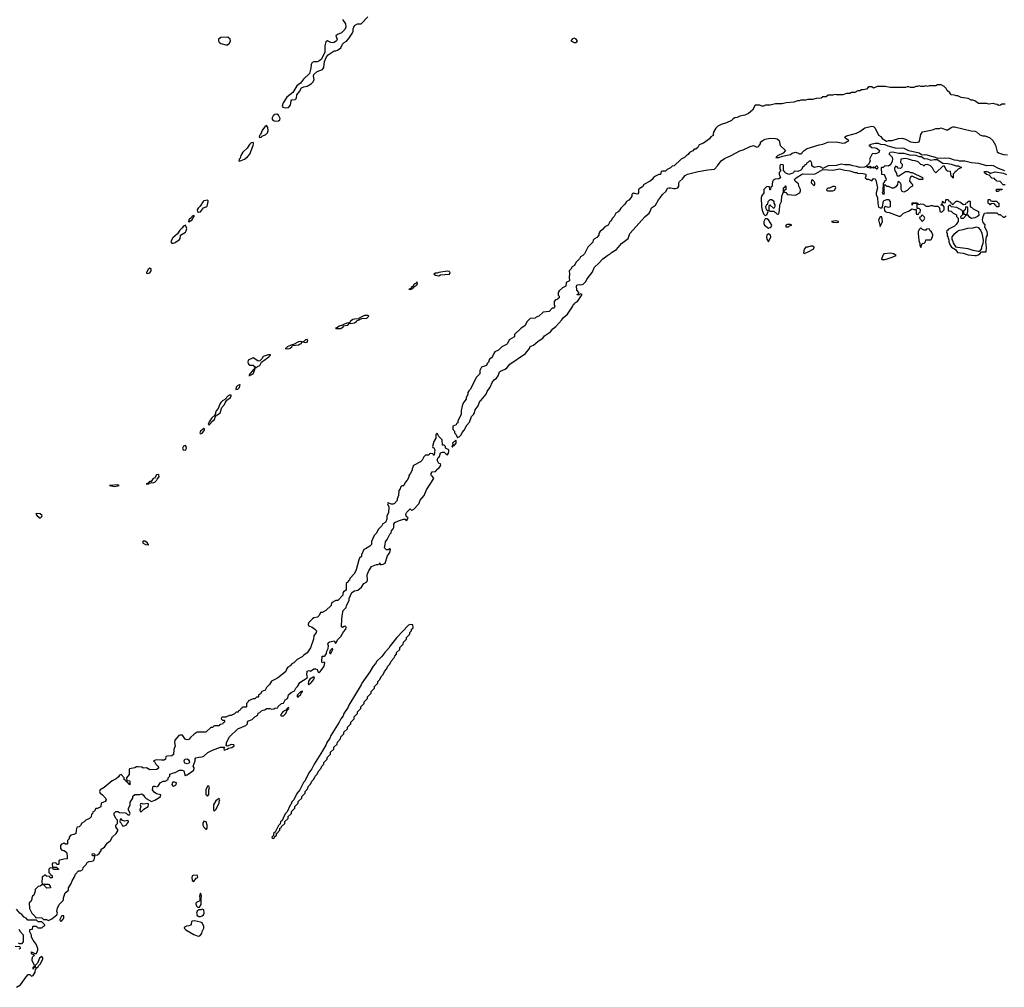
# Model space of a CAD drawing. Header units: inches. Extents: x 2701323 to 2964515, y 494916 to 722124.
# Tile 512 of 656: x 2843290 to 2854939, y 664812 to 676259. Entities that reach past the tile are written whole.
import ezdxf

# ---------------------------------------------------------------- set-up
doc = ezdxf.new("R2010")
doc.units = ezdxf.units.IN
doc.header["$MEASUREMENT"] = 0
for name, color, linetype in [('C8646', 7, 'Continuous'), ('C8647', 7, 'Continuous'), ('C8657', 7, 'Continuous')]:
    doc.layers.add(name, color=color, linetype=linetype)

msp = doc.modelspace()

# ---------------------------------------------------------------- linework, layer by layer
at = {"layer": 'C8646', "color": 2, "elevation": 2}
for points in [[(2847380, 670000), (2847362, 669990), (2847334, 669930), (2847334, 669910), (2847311, 669889), (2847302, 669870), (2847271, 669750), (2847251, 669709), (2847194, 669650), (2847192, 669628), (2847178, 669622), (2847174, 669610), (2847154, 669590), (2847152, 669510), (2847122, 669490), (2847114, 669470), (2847114, 669450), (2847054, 669390), (2847030, 669388), (2846978, 669362), (2846973, 669327), (2846912, 669268), (2846870, 669248), (2846850, 669246), (2846834, 669210), (2846814, 669190), (2846770, 669182), (2846752, 669170), (2846710, 669128), (2846701, 669110), (2846708, 669088), (2846751, 669071), (2846782, 669050), (2846802, 669030), (2846796, 669010), (2846771, 668970), (2846765, 668930), (2846731, 668830), (2846690, 668769), (2846650, 668742), (2846630, 668722), (2846571, 668689), (2846532, 668650), (2846510, 668638), (2846490, 668615), (2846461, 668599), (2846445, 668575), (2846438, 668550), (2846357, 668483), (2846330, 668464), (2846267, 668433), (2846245, 668395), (2846210, 668358), (2846192, 668328), (2846154, 668310), (2846138, 668282), (2846114, 668270), (2846114, 668250), (2846110, 668246), (2846090, 668246), (2846070, 668226), (2846050, 668226), (2845998, 668202), (2845994, 668190), (2845974, 668170), (2845974, 668130), (2845970, 668126), (2845930, 668126), (2845918, 668122), (2845913, 668107), (2845898, 668102), (2845893, 668087), (2845878, 668082), (2845873, 668067), (2845850, 668066), (2845832, 668048), (2845790, 668028), (2845773, 668027), (2845744, 668016), (2845730, 668006), (2845690, 668006), (2845678, 668002), (2845674, 667990), (2845690, 667974), (2845710, 667974), (2845714, 667970), (2845714, 667950), (2845698, 667942), (2845690, 667926), (2845658, 667922), (2845654, 667910), (2845647, 667907), (2845590, 667906), (2845570, 667886), (2845550, 667886), (2845491, 667829), (2845391, 667829), (2845377, 667823), (2845352, 667808), (2845310, 667768), (2845290, 667742), (2845270, 667738), (2845249, 667749), (2845214, 667794), (2845190, 667796), (2845172, 667790), (2845124, 667736), (2845122, 667710), (2845131, 667669), (2845113, 667627), (2845110, 667566), (2845090, 667549), (2845033, 667547), (2845018, 667542), (2845014, 667510), (2845000, 667500), (2844962, 667498), (2844910, 667502), (2844884, 667496), (2844874, 667490), (2844890, 667474), (2844902, 667450), (2844922, 667430), (2844934, 667410), (2844914, 667390), (2844830, 667386), (2844790, 667408), (2844750, 667406), (2844735, 667415), (2844690, 667419), (2844670, 667419), (2844651, 667409), (2844590, 667395), (2844585, 667390), (2844585, 667330), (2844552, 667290), (2844558, 667258), (2844590, 667254), (2844594, 667250), (2844593, 667207), (2844586, 667210), (2844582, 667222), (2844566, 667230), (2844562, 667242), (2844546, 667250), (2844542, 667262), (2844526, 667270), (2844526, 667290), (2844490, 667329), (2844470, 667322), (2844458, 667302), (2844430, 667277), (2844384, 667256), (2844290, 667174), (2844241, 667150), (2844235, 667130), (2844241, 667110), (2844271, 667091), (2844303, 667050), (2844311, 667030), (2844302, 667010), (2844254, 666990), (2844250, 666946), (2844212, 666928), (2844190, 666926), (2844172, 666890), (2844154, 666886), (2844150, 666866), (2844138, 666862), (2844134, 666830), (2844114, 666810), (2844074, 666790), (2844054, 666770), (2844025, 666755), (2844010, 666726), (2843994, 666710), (2843970, 666706), (2843962, 666690), (2843954, 666630), (2843930, 666618), (2843894, 666610), (2843874, 666590), (2843874, 666570), (2843854, 666550), (2843854, 666510), (2843850, 666506), (2843830, 666506), (2843810, 666518), (2843780, 666500), (2843772, 666490), (2843773, 666453), (2843790, 666434), (2843812, 666432), (2843842, 666410), (2843852, 666368), (2843852, 666330), (2843810, 666329), (2843764, 666316), (2843754, 666310), (2843754, 666270), (2843750, 666266), (2843730, 666266), (2843722, 666282), (2843710, 666286), (2843678, 666282), (2843674, 666270), (2843678, 666238), (2843690, 666234), (2843730, 666234), (2843738, 666218), (2843750, 666214), (2843750, 666206), (2843693, 666207), (2843686, 666210), (2843682, 666222), (2843650, 666226), (2843634, 666210), (2843634, 666170), (2843654, 666150), (2843658, 666138), (2843673, 666133), (2843673, 666107), (2843650, 666106), (2843642, 666122), (2843608, 666128), (2843590, 666138), (2843582, 666138), (2843570, 666126), (2843558, 666122), (2843554, 666110), (2843553, 666053), (2843558, 666038), (2843573, 666033), (2843630, 666032), (2843652, 666010), (2843654, 665990), (2843610, 665986), (2843586, 666010), (2843582, 666022), (2843570, 666026), (2843550, 666026), (2843532, 666008), (2843510, 666006), (2843474, 665970), (2843472, 665950), (2843456, 665904), (2843442, 665890), (2843434, 665870), (2843434, 665850), (2843417, 665823), (2843402, 665810), (2843404, 665744), (2843432, 665690), (2843474, 665650), (2843478, 665638), (2843550, 665632), (2843570, 665614), (2843607, 665613), (2843630, 665602), (2843670, 665622), (2843728, 665670), (2843735, 665690), (2843728, 665710), (2843738, 665750), (2843758, 665790), (2843803, 665837), (2843809, 665850), (2843809, 665870), (2843828, 665930), (2843863, 665957), (2843869, 665970), (2843869, 665990), (2843900, 666040), (2843909, 666071), (2843935, 666110), (2843949, 666151), (2843986, 666190), (2844010, 666191), (2844036, 666204), (2844042, 666230), (2844075, 666265), (2844089, 666290), (2844110, 666302), (2844144, 666304), (2844158, 666310), (2844170, 666322), (2844178, 666358), (2844170, 666366), (2844150, 666366), (2844149, 666391), (2844170, 666394), (2844178, 666378), (2844190, 666374), (2844210, 666381), (2844230, 666396), (2844253, 666430), (2844255, 666445), (2844293, 666470), (2844323, 666517), (2844364, 666550), (2844389, 666591), (2844432, 666630), (2844455, 666670), (2844438, 666690), (2844428, 666710), (2844428, 666730), (2844446, 666750), (2844446, 666790), (2844430, 666806), (2844408, 666850), (2844408, 666872), (2844426, 666890), (2844450, 666891), (2844470, 666882), (2844537, 666877), (2844551, 666871), (2844570, 666852), (2844590, 666854), (2844598, 666870), (2844578, 666910), (2844578, 666930), (2844595, 666965), (2844596, 667004), (2844628, 667050), (2844630, 667074), (2844650, 667094), (2844710, 667094), (2844730, 667102), (2844751, 667091), (2844765, 667065), (2844785, 667045), (2844850, 667012), (2844890, 667027), (2844929, 667050), (2844954, 667070), (2844958, 667090), (2844910, 667099), (2844881, 667121), (2844862, 667150), (2844863, 667177), (2844869, 667191), (2844890, 667191), (2844910, 667185), (2844929, 667191), (2844950, 667232), (2844989, 667251), (2845010, 667252), (2845046, 667270), (2845048, 667292), (2845066, 667310), (2845067, 667333), (2845109, 667351), (2845130, 667352), (2845180, 667380), (2845210, 667382), (2845231, 667371), (2845242, 667322), (2845250, 667314), (2845258, 667322), (2845270, 667325), (2845350, 667382), (2845355, 667410), (2845342, 667430), (2845364, 667490), (2845366, 667514), (2845375, 667525), (2845410, 667536), (2845450, 667539), (2845470, 667547), (2845515, 667590), (2845570, 667619), (2845666, 667654), (2845713, 667653), (2845704, 667636), (2845710, 667614), (2845718, 667622), (2845746, 667630), (2845760, 667640), (2845798, 667650), (2845828, 667670), (2845822, 667682), (2845790, 667684), (2845750, 667666), (2845727, 667667), (2845738, 667682), (2845738, 667710), (2845770, 667774), (2845869, 667871), (2845966, 667910), (2845986, 667930), (2845986, 667950), (2845996, 667964), (2846039, 667981), (2846070, 668012), (2846106, 668030), (2846110, 668054), (2846130, 668062), (2846150, 668082), (2846170, 668092), (2846190, 668094), (2846210, 668112), (2846250, 668112), (2846270, 668102), (2846295, 668105), (2846310, 668114), (2846342, 668118), (2846347, 668133), (2846386, 668170), (2846410, 668174), (2846429, 668211), (2846458, 668230), (2846467, 668253), (2846469, 668271), (2846500, 668300), (2846542, 668318), (2846558, 668350), (2846578, 668370), (2846603, 668417), (2846690, 668474), (2846695, 668485), (2846688, 668510), (2846690, 668552), (2846710, 668558), (2846730, 668552), (2846770, 668578), (2846790, 668581), (2846810, 668572), (2846821, 668541), (2846830, 668538), (2846850, 668551), (2846865, 668570), (2846890, 668612), (2846898, 668650), (2846896, 668656), (2846890, 668658), (2846869, 668649), (2846863, 668663), (2846869, 668730), (2846890, 668731), (2846902, 668738), (2846919, 668761), (2846924, 668790), (2846940, 668820), (2846942, 668850), (2846935, 668870), (2846942, 668890), (2846960, 668900), (2847012, 668912), (2847025, 668885), (2847030, 668882), (2847054, 668926), (2847090, 668961), (2847121, 669019), (2847149, 669050), (2847153, 669070), (2847150, 669086), (2847130, 669082), (2847110, 669068), (2847098, 669078), (2847099, 669170), (2847108, 669230), (2847118, 669270), (2847153, 669307), (2847155, 669330), (2847188, 669390), (2847188, 669410), (2847218, 669482), (2847250, 669502), (2847290, 669511), (2847335, 669545), (2847362, 669590), (2847398, 669610), (2847404, 669630), (2847402, 669690), (2847415, 669730), (2847450, 669792), (2847512, 669812), (2847528, 669812), (2847542, 669818), (2847550, 669832), (2847554, 669814), (2847570, 669812), (2847590, 669816), (2847613, 669830), (2847643, 669917), (2847670, 669954), (2847678, 669990), (2847676, 669996), (2847670, 669998), (2847650, 669986), (2847630, 669986), (2847616, 670000)], [(2843250, 664812), (2843300, 664840), (2843365, 664935), (2843390, 664962), (2843410, 664962), (2843430, 664942), (2843450, 664952), (2843473, 664990), (2843478, 665022), (2843495, 665045), (2843510, 665054), (2843512, 665068), (2843530, 665086), (2843557, 665130), (2843564, 665150), (2843562, 665162), (2843550, 665178), (2843523, 665157), (2843501, 665099), (2843474, 665070), (2843474, 665046), (2843458, 665042), (2843450, 665026), (2843448, 665050), (2843462, 665058), (2843466, 665070), (2843436, 665130), (2843436, 665150), (2843444, 665176), (2843454, 665186), (2843466, 665190), (2843458, 665198), (2843430, 665208), (2843428, 665230), (2843470, 665211), (2843488, 665212), (2843504, 665250), (2843504, 665270), (2843483, 665323), (2843449, 665370), (2843430, 665406), (2843428, 665430), (2843408, 665470), (2843408, 665490), (2843410, 665494), (2843442, 665498), (2843446, 665530), (2843450, 665534), (2843490, 665534), (2843498, 665518), (2843510, 665514), (2843550, 665514), (2843567, 665533), (2843582, 665538), (2843586, 665550), (2843550, 665586), (2843510, 665586), (2843490, 665606), (2843387, 665607), (2843366, 665630), (2843343, 665643), (2843314, 665674), (2843290, 665689), (2843250, 665738)], [(2843281, 665501), (2843294, 665474), (2843331, 665431), (2843331, 665350), (2843310, 665326), (2843290, 665326), (2843276, 665336)], [(2843238, 665298), (2843293, 665293), (2843294, 665270), (2843278, 665262)]]:
    msp.add_lwpolyline(points, dxfattribs=at)
for points in [[(2847910, 669106), (2847890, 669098), (2847750, 668949), (2847671, 668850), (2847655, 668825), (2847610, 668774), (2847576, 668724), (2847516, 668670), (2847499, 668641), (2847471, 668610), (2847434, 668546), (2847338, 668410), (2847331, 668389), (2847185, 668150), (2847175, 668125), (2847125, 668050), (2847115, 668025), (2847091, 667990), (2847071, 667949), (2846972, 667790), (2846960, 667760), (2846925, 667710), (2846915, 667685), (2846872, 667610), (2846772, 667450), (2846745, 667395), (2846712, 667350), (2846662, 667250), (2846646, 667234), (2846602, 667150), (2846570, 667106), (2846532, 667028), (2846510, 667006), (2846502, 666978), (2846490, 666966), (2846453, 666887), (2846430, 666866), (2846393, 666787), (2846374, 666770), (2846373, 666747), (2846350, 666726), (2846314, 666646), (2846294, 666630), (2846294, 666606), (2846274, 666590), (2846278, 666578), (2846290, 666574), (2846302, 666578), (2846306, 666594), (2846326, 666610), (2846326, 666634), (2846342, 666638), (2846347, 666653), (2846366, 666670), (2846367, 666693), (2846382, 666698), (2846387, 666713), (2846426, 666750), (2846427, 666773), (2846466, 666810), (2846467, 666833), (2846506, 666870), (2846506, 666890), (2846546, 666930), (2846546, 666950), (2846586, 666990), (2846586, 667010), (2846626, 667050), (2846626, 667070), (2846666, 667110), (2846666, 667130), (2846690, 667154), (2846706, 667190), (2846730, 667214), (2846746, 667250), (2846770, 667274), (2846786, 667310), (2846810, 667334), (2846826, 667370), (2846856, 667404), (2846866, 667430), (2846887, 667453), (2846888, 667472), (2846926, 667510), (2846928, 667532), (2846966, 667570), (2846968, 667592), (2847006, 667630), (2847008, 667652), (2847046, 667690), (2847048, 667712), (2847086, 667750), (2847090, 667774), (2847126, 667810), (2847126, 667830), (2847166, 667870), (2847166, 667890), (2847206, 667930), (2847206, 667950), (2847246, 667990), (2847246, 668010), (2847286, 668050), (2847286, 668070), (2847326, 668110), (2847326, 668130), (2847366, 668170), (2847366, 668190), (2847406, 668230), (2847406, 668250), (2847446, 668290), (2847446, 668310), (2847486, 668350), (2847486, 668370), (2847526, 668410), (2847526, 668430), (2847550, 668454), (2847566, 668490), (2847590, 668514), (2847606, 668550), (2847630, 668574), (2847646, 668610), (2847670, 668634), (2847686, 668670), (2847716, 668704), (2847726, 668730), (2847747, 668753), (2847748, 668772), (2847786, 668810), (2847788, 668832), (2847826, 668870), (2847830, 668894), (2847866, 668930), (2847866, 668950), (2847906, 668990), (2847906, 669010), (2847926, 669030), (2847926, 669050), (2847942, 669058), (2847946, 669070), (2847942, 669102)], [(2846990, 668826), (2846964, 668796), (2846954, 668770), (2846962, 668762), (2846970, 668762), (2846995, 668810)], [(2846770, 668486), (2846722, 668458), (2846706, 668434), (2846701, 668401), (2846710, 668392), (2846718, 668402), (2846730, 668407), (2846751, 668429), (2846764, 668450), (2846776, 668476)], [(2846635, 668315), (2846610, 668308), (2846574, 668270), (2846574, 668250), (2846590, 668247), (2846598, 668262), (2846613, 668270), (2846622, 668298), (2846630, 668302)], [(2846470, 668126), (2846454, 668110), (2846458, 668102), (2846450, 668106), (2846445, 668095), (2846407, 668073), (2846387, 668053), (2846382, 668038), (2846374, 668030), (2846385, 668025), (2846410, 668024), (2846437, 668050), (2846460, 668100), (2846470, 668102), (2846475, 668115)], [(2845270, 667454), (2845243, 667463), (2845238, 667470), (2845237, 667490), (2845245, 667510), (2845270, 667514), (2845285, 667505), (2845295, 667490), (2845297, 667470), (2845290, 667463)], [(2845110, 667242), (2845101, 667239), (2845092, 667228), (2845091, 667210), (2845098, 667198), (2845110, 667191), (2845130, 667201), (2845142, 667210), (2845146, 667230)], [(2845510, 667193), (2845492, 667150), (2845493, 667093), (2845510, 667074), (2845527, 667093), (2845528, 667150), (2845534, 667170), (2845526, 667190)], [(2845650, 667046), (2845610, 667018), (2845582, 666970), (2845582, 666910), (2845590, 666894), (2845610, 666914), (2845648, 666990), (2845648, 667012), (2845658, 667030)], [(2844810, 666986), (2844750, 666978), (2844730, 666986), (2844718, 666982), (2844714, 666970), (2844722, 666950), (2844711, 666910), (2844713, 666893), (2844730, 666891), (2844759, 666921), (2844808, 666950), (2844814, 666974)], [(2844490, 666806), (2844478, 666802), (2844474, 666770), (2844492, 666752), (2844504, 666724), (2844530, 666723), (2844550, 666731), (2844578, 666770), (2844578, 666778), (2844570, 666786), (2844530, 666778), (2844507, 666787)], [(2845470, 666778), (2845455, 666750), (2845456, 666730), (2845470, 666705), (2845490, 666682), (2845498, 666682), (2845507, 666693), (2845508, 666732), (2845495, 666770)], [(2845350, 666139), (2845332, 666130), (2845327, 666110), (2845330, 666074), (2845350, 666062), (2845378, 666102), (2845398, 666110), (2845393, 666133)], [(2845430, 665926), (2845418, 665890), (2845422, 665870), (2845420, 665840), (2845414, 665830), (2845390, 665821), (2845376, 665810), (2845375, 665805), (2845375, 665790), (2845390, 665766), (2845410, 665758), (2845418, 665762), (2845438, 665790), (2845438, 665870), (2845442, 665890)], [(2843810, 665658), (2843790, 665658), (2843786, 665654), (2843766, 665614), (2843770, 665594), (2843790, 665598), (2843812, 665628)], [(2845450, 665738), (2845431, 665729), (2845410, 665729), (2845390, 665714), (2845380, 665690), (2845390, 665663), (2845410, 665651), (2845430, 665651), (2845450, 665659), (2845464, 665670), (2845474, 665690), (2845469, 665729)], [(2845358, 665598), (2845330, 665595), (2845322, 665590), (2845320, 665560), (2845310, 665546), (2845290, 665538), (2845264, 665536), (2845238, 665522), (2845234, 665510), (2845254, 665490), (2845350, 665438), (2845390, 665421), (2845410, 665418), (2845419, 665421), (2845446, 665450), (2845448, 665472), (2845468, 665510), (2845469, 665530), (2845450, 665575), (2845430, 665584)]]:
    msp.add_lwpolyline(points, close=True, dxfattribs=at)
at = {"layer": 'C8647', "color": 2, "elevation": 2}
for points in [[(2847110, 676262), (2847146, 676210), (2847150, 676170), (2847135, 676145), (2847097, 676103), (2847050, 676085), (2847031, 676070), (2847044, 676030), (2847036, 676010), (2847010, 675990), (2846990, 675985), (2846970, 675989), (2846930, 676009), (2846910, 675998), (2846898, 675950), (2846898, 675870), (2846856, 675790), (2846830, 675770), (2846810, 675761), (2846770, 675759), (2846748, 675752), (2846739, 675730), (2846734, 675686), (2846717, 675623), (2846646, 675554), (2846613, 675507), (2846585, 675490), (2846570, 675475), (2846522, 675398), (2846450, 675344), (2846405, 675275), (2846395, 675235), (2846403, 675223), (2846430, 675218), (2846470, 675219), (2846492, 675248), (2846502, 675298), (2846509, 675311), (2846550, 675315), (2846565, 675330), (2846569, 675371), (2846601, 675410), (2846625, 675455), (2846650, 675465), (2846690, 675471), (2846739, 675501), (2846759, 675521), (2846772, 675548), (2846764, 675590), (2846769, 675611), (2846810, 675645), (2846874, 675670), (2846886, 675694), (2846897, 675763), (2846919, 675821), (2846938, 675842), (2847009, 675891), (2847030, 675891), (2847050, 675898), (2847090, 675925), (2847109, 675971), (2847128, 675990), (2847155, 676005), (2847182, 676038), (2847223, 676097), (2847235, 676125), (2847235, 676150), (2847249, 676191), (2847286, 676210), (2847330, 676212), (2847410, 676294)], [(2850000, 673545), (2849972, 673490), (2849951, 673469), (2849925, 673455), (2849911, 673429), (2849870, 673386), (2849852, 673350), (2849826, 673334), (2849811, 673309), (2849792, 673290), (2849796, 673250), (2849792, 673212), (2849794, 673170), (2849754, 673150), (2849750, 673106), (2849710, 673088), (2849672, 673050), (2849662, 673030), (2849662, 673002), (2849674, 672990), (2849672, 672970), (2849658, 672962), (2849654, 672950), (2849630, 672946), (2849613, 672927), (2849612, 672890), (2849622, 672870), (2849614, 672850), (2849610, 672846), (2849590, 672846), (2849552, 672808), (2849482, 672798), (2849432, 672750), (2849401, 672739), (2849390, 672729), (2849330, 672726), (2849292, 672688), (2849264, 672636), (2849222, 672610), (2849145, 672535), (2849142, 672510), (2849137, 672503), (2849082, 672470), (2849062, 672430), (2849050, 672418), (2848994, 672390), (2848954, 672350), (2848910, 672328), (2848898, 672310), (2848885, 672275), (2848870, 672258), (2848850, 672246), (2848842, 672230), (2848842, 672210), (2848822, 672190), (2848812, 672170), (2848752, 672148), (2848732, 672110), (2848732, 672068), (2848690, 672026), (2848622, 671890), (2848602, 671870), (2848592, 671850), (2848592, 671830), (2848573, 671787), (2848572, 671770), (2848544, 671736), (2848530, 671706), (2848514, 671634), (2848514, 671590), (2848484, 671536), (2848474, 671510), (2848474, 671490), (2848458, 671482), (2848453, 671467), (2848414, 671450), (2848414, 671410), (2848432, 671392), (2848433, 671373), (2848450, 671354), (2848470, 671314), (2848478, 671322), (2848490, 671325), (2848512, 671348), (2848524, 671376), (2848550, 671405), (2848578, 671462), (2848610, 671498), (2848635, 671565), (2848659, 671590), (2848669, 671610), (2848677, 671643), (2848715, 671690), (2848735, 671745), (2848750, 671758), (2848809, 671830), (2848821, 671859), (2848855, 671910), (2848885, 671975), (2848903, 671997), (2848930, 672018), (2848950, 672045), (2848967, 672093), (2848978, 672102), (2849035, 672125), (2849057, 672143), (2849090, 672183), (2849275, 672310), (2849322, 672370), (2849330, 672394), (2849368, 672410), (2849423, 672457), (2849477, 672490), (2849500, 672520), (2849570, 672567), (2849598, 672602), (2849633, 672630), (2849705, 672710), (2849722, 672738), (2849770, 672776), (2849834, 672870), (2849836, 672884), (2849850, 672894), (2849855, 672905), (2849878, 672922), (2849890, 672925), (2849946, 673010), (2849922, 673018), (2849910, 673006), (2849886, 673006), (2849886, 673010), (2849902, 673018), (2849906, 673030), (2849880, 673060), (2849878, 673110), (2849882, 673118), (2849910, 673126), (2849930, 673121), (2849955, 673130), (2849982, 673158), (2850000, 673187)], [(2847616, 670000), (2847606, 670010), (2847615, 670050), (2847616, 670084), (2847638, 670110), (2847668, 670172), (2847686, 670190), (2847688, 670212), (2847710, 670234), (2847718, 670250), (2847718, 670290), (2847728, 670310), (2847770, 670332), (2847830, 670351), (2847852, 670352), (2847858, 670338), (2847870, 670334), (2847886, 670370), (2847870, 670378), (2847862, 670390), (2847859, 670410), (2847870, 670434), (2847910, 670474), (2847930, 670454), (2847938, 670462), (2847950, 670465), (2848010, 670531), (2848021, 670550), (2848026, 670574), (2848074, 670630), (2848103, 670697), (2848188, 670830), (2848175, 670855), (2848162, 670862), (2848158, 670870), (2848158, 670890), (2848168, 670910), (2848210, 670914), (2848235, 670945), (2848250, 670952), (2848270, 670982), (2848273, 670990), (2848270, 671006), (2848248, 671010), (2848228, 671050), (2848242, 671078), (2848258, 671090), (2848270, 671134), (2848290, 671142), (2848310, 671142), (2848330, 671122), (2848350, 671112), (2848362, 671130), (2848368, 671150), (2848366, 671170), (2848326, 671190), (2848326, 671210), (2848310, 671226), (2848290, 671226), (2848286, 671290), (2848247, 671327), (2848230, 671366), (2848214, 671350), (2848214, 671310), (2848191, 671270), (2848174, 671210), (2848178, 671198), (2848190, 671194), (2848202, 671170), (2848193, 671107), (2848187, 671107), (2848182, 671122), (2848150, 671126), (2848138, 671122), (2848130, 671106), (2848090, 671106), (2848070, 671086), (2848052, 671050), (2848031, 671029), (2847950, 670986), (2847933, 670947), (2847932, 670930), (2847910, 670886), (2847893, 670867), (2847892, 670848), (2847874, 670810), (2847850, 670786), (2847834, 670750), (2847830, 670746), (2847810, 670746), (2847794, 670730), (2847792, 670708), (2847774, 670690), (2847772, 670630), (2847754, 670590), (2847754, 670570), (2847724, 670536), (2847710, 670528), (2847689, 670529), (2847658, 670538), (2847650, 670546), (2847642, 670530), (2847656, 670496), (2847654, 670430), (2847633, 670387), (2847632, 670350), (2847620, 670320), (2847614, 670310), (2847585, 670295), (2847574, 670270), (2847532, 670228), (2847510, 670186), (2847484, 670156), (2847453, 670087), (2847451, 670049), (2847431, 670029), (2847380, 670000)]]:
    msp.add_lwpolyline(points, dxfattribs=at)
for points in [[(2845752, 676052), (2845670, 676049), (2845641, 676030), (2845641, 676010), (2845650, 675992), (2845670, 675978), (2845730, 675961), (2845750, 675962), (2845770, 675982), (2845782, 676010), (2845778, 676030)], [(2849850, 676039), (2849830, 676033), (2849812, 676010), (2849850, 675991), (2849870, 675991), (2849882, 675998), (2849889, 676010), (2849870, 676034)], [(2846330, 675143), (2846310, 675136), (2846290, 675121), (2846274, 675090), (2846285, 675070), (2846310, 675060), (2846350, 675063), (2846366, 675074), (2846373, 675090), (2846350, 675129)], [(2846210, 675009), (2846188, 674992), (2846164, 674956), (2846138, 674902), (2846125, 674890), (2846122, 674870), (2846130, 674866), (2846146, 674870), (2846159, 674881), (2846200, 674900), (2846221, 674919), (2846229, 674950), (2846225, 674985)], [(2846050, 674806), (2846030, 674802), (2846010, 674781), (2845981, 674739), (2845929, 674691), (2845907, 674653), (2845898, 674622), (2845887, 674610), (2845882, 674590), (2845890, 674585), (2845950, 674611), (2845985, 674635), (2846013, 674667), (2846053, 674770), (2846054, 674794)], [(2845510, 674126), (2845470, 674117), (2845459, 674110), (2845426, 674054), (2845402, 674030), (2845391, 674010), (2845392, 673990), (2845404, 673984), (2845430, 673987), (2845466, 674034), (2845495, 674045), (2845506, 674054), (2845513, 674070), (2845518, 674110), (2845518, 674118)], [(2845350, 673946), (2845344, 673936), (2845330, 673934), (2845321, 673919), (2845290, 673893), (2845285, 673870), (2845290, 673866), (2845330, 673892), (2845341, 673919), (2845353, 673930)], [(2845250, 673829), (2845230, 673819), (2845206, 673794), (2845185, 673770), (2845155, 673725), (2845103, 673677), (2845084, 673650), (2845079, 673630), (2845090, 673615), (2845110, 673615), (2845130, 673624), (2845181, 673659), (2845189, 673670), (2845194, 673710), (2845250, 673747), (2845260, 673760), (2845266, 673790)], [(2844830, 673318), (2844810, 673304), (2844788, 673270), (2844790, 673262), (2844798, 673258), (2844830, 673264), (2844847, 673290), (2844844, 673310)], [(2848346, 673286), (2848250, 673269), (2848230, 673261), (2848210, 673259), (2848191, 673250), (2848210, 673236), (2848250, 673229), (2848270, 673239), (2848371, 673249), (2848374, 673250), (2848381, 673270), (2848370, 673279)], [(2847990, 673153), (2847979, 673141), (2847956, 673130), (2847939, 673101), (2847921, 673090), (2847920, 673080), (2847894, 673070), (2847910, 673066), (2847926, 673070), (2847922, 673078), (2847930, 673072), (2847936, 673084), (2847950, 673088), (2847959, 673101), (2847975, 673110), (2847980, 673120), (2847995, 673130), (2847994, 673146), (2847998, 673150)], [(2847410, 672761), (2847370, 672758), (2847305, 672730), (2847300, 672720), (2847250, 672718), (2847230, 672712), (2847201, 672690), (2847199, 672681), (2847187, 672673), (2847162, 672670), (2847112, 672650), (2847114, 672646), (2847107, 672647), (2847070, 672632), (2847050, 672616), (2847025, 672610), (2847030, 672602), (2847035, 672605), (2847090, 672607), (2847119, 672630), (2847121, 672639), (2847170, 672646), (2847192, 672668), (2847206, 672666), (2847250, 672674), (2847275, 672690), (2847280, 672700), (2847308, 672710), (2847302, 672718), (2847310, 672714), (2847336, 672724), (2847395, 672730), (2847419, 672750), (2847417, 672757)], [(2846610, 672452), (2846590, 672447), (2846530, 672416), (2846498, 672410), (2846495, 672405), (2846456, 672390), (2846445, 672375), (2846432, 672370), (2846470, 672367), (2846490, 672375), (2846509, 672390), (2846517, 672403), (2846590, 672411), (2846600, 672420), (2846624, 672430), (2846626, 672450)], [(2846690, 672474), (2846672, 672470), (2846650, 672453), (2846634, 672450), (2846670, 672439), (2846690, 672445), (2846697, 672470)], [(2846230, 672295), (2846170, 672275), (2846154, 672246), (2846130, 672222), (2846110, 672219), (2846070, 672249), (2846050, 672258), (2845992, 672230), (2845987, 672207), (2845991, 672190), (2846000, 672180), (2846010, 672171), (2846051, 672171), (2846084, 672144), (2846090, 672146), (2846103, 672157), (2846131, 672169), (2846152, 672208), (2846239, 672270), (2846256, 672290), (2846255, 672295)], [(2846070, 672146), (2846060, 672120), (2846050, 672118), (2846040, 672100), (2846011, 672070), (2846014, 672066), (2846010, 672066), (2846007, 672053), (2846002, 672050), (2846010, 672048), (2846021, 672059), (2846030, 672059), (2846050, 672071), (2846066, 672110), (2846062, 672118), (2846070, 672114), (2846076, 672136)], [(2845890, 671939), (2845870, 671932), (2845851, 671910), (2845846, 671886), (2845870, 671887), (2845892, 671908), (2845898, 671938)], [(2845770, 671818), (2845755, 671810), (2845715, 671765), (2845690, 671749), (2845670, 671729), (2845657, 671710), (2845639, 671661), (2845615, 671630), (2845599, 671581), (2845561, 671550), (2845530, 671502), (2845518, 671470), (2845530, 671465), (2845554, 671490), (2845558, 671502), (2845594, 671530), (2845602, 671558), (2845620, 671580), (2845630, 671583), (2845663, 671610), (2845683, 671670), (2845712, 671708), (2845724, 671736), (2845741, 671759), (2845782, 671790), (2845792, 671810), (2845790, 671818)], [(2845470, 671422), (2845429, 671391), (2845421, 671370), (2845423, 671363), (2845430, 671361), (2845450, 671367), (2845469, 671390), (2845477, 671410), (2845478, 671418)], [(2845250, 671221), (2845227, 671213), (2845216, 671190), (2845222, 671170), (2845250, 671166), (2845265, 671190), (2845261, 671210)], [(2848450, 671286), (2848412, 671250), (2848418, 671222), (2848410, 671226), (2848402, 671210), (2848410, 671202), (2848420, 671220), (2848430, 671222), (2848453, 671250), (2848455, 671275)], [(2844930, 670879), (2844910, 670873), (2844894, 670846), (2844884, 670836), (2844868, 670830), (2844844, 670796), (2844830, 670796), (2844818, 670790), (2844820, 670780), (2844786, 670770), (2844810, 670768), (2844818, 670770), (2844820, 670780), (2844830, 670778), (2844850, 670786), (2844870, 670781), (2844894, 670790), (2844910, 670806), (2844917, 670823), (2844939, 670850), (2844935, 670875)], [(2844450, 670756), (2844354, 670750), (2844410, 670738), (2844450, 670745), (2844468, 670750)], [(2843483, 670417), (2843481, 670410), (2843495, 670390), (2843530, 670363), (2843550, 670381), (2843555, 670395), (2843533, 670413)], [(2844746, 670090), (2844745, 670070), (2844750, 670065), (2844778, 670050), (2844810, 670046), (2844815, 670045), (2844815, 670050), (2844803, 670063), (2844803, 670070), (2844770, 670089)]]:
    msp.add_lwpolyline(points, close=True, dxfattribs=at)
at = {"layer": 'C8657', "color": 2, "elevation": 2}
for points in [[(2854950, 675258), (2854910, 675258), (2854892, 675248), (2854870, 675246), (2854856, 675256), (2854830, 675258), (2854810, 675266), (2854750, 675258), (2854730, 675266), (2854633, 675267), (2854590, 675298), (2854567, 675307), (2854548, 675308), (2854510, 675328), (2854430, 675338), (2854390, 675358), (2854370, 675358), (2854350, 675368), (2854310, 675369), (2854295, 675395), (2854263, 675423), (2854250, 675446), (2854226, 675470), (2854190, 675488), (2854150, 675488), (2854130, 675478), (2854110, 675475), (2854050, 675478), (2854030, 675468), (2854010, 675475), (2853988, 675468), (2853950, 675468), (2853930, 675478), (2853912, 675468), (2853890, 675468), (2853870, 675458), (2853830, 675458), (2853810, 675466), (2853790, 675466), (2853770, 675458), (2853590, 675458), (2853530, 675468), (2853450, 675468), (2853433, 675467), (2853390, 675448), (2853370, 675466), (2853330, 675466), (2853310, 675438), (2853270, 675428), (2853250, 675428), (2853230, 675418), (2853204, 675416), (2853170, 675398), (2853130, 675398), (2853110, 675388), (2853073, 675387), (2853030, 675369), (2852950, 675369), (2852930, 675375), (2852910, 675368), (2852853, 675367), (2852830, 675348), (2852793, 675347), (2852771, 675329), (2852712, 675328), (2852670, 675315), (2852610, 675315), (2852590, 675309), (2852530, 675308), (2852510, 675298), (2852490, 675298), (2852450, 675282), (2852356, 675276), (2852310, 675262), (2852230, 675262), (2852170, 675249), (2852112, 675248), (2852090, 675238), (2852070, 675238), (2852047, 675247), (2851993, 675247), (2851958, 675190), (2851911, 675149), (2851870, 675129), (2851810, 675118), (2851777, 675103), (2851750, 675098), (2851730, 675088), (2851710, 675068), (2851650, 675038), (2851590, 675018), (2851550, 674998), (2851525, 674975), (2851504, 674936), (2851494, 674910), (2851494, 674890), (2851465, 674875), (2851450, 674848), (2851380, 674800), (2851330, 674778), (2851311, 674749), (2851290, 674728), (2851270, 674726), (2851252, 674708), (2851214, 674690), (2851197, 674663), (2851174, 674650), (2851154, 674630), (2851114, 674610), (2851034, 674530), (2851010, 674526), (2850990, 674506), (2850950, 674488), (2850930, 674469), (2850893, 674467), (2850878, 674462), (2850870, 674426), (2850850, 674426), (2850810, 674408), (2850787, 674393), (2850772, 674370), (2850750, 674348), (2850672, 674308), (2850657, 674283), (2850620, 674260), (2850612, 674250), (2850611, 674209), (2850602, 674198), (2850590, 674195), (2850550, 674208), (2850540, 674200), (2850532, 674190), (2850531, 674170), (2850522, 674150), (2850497, 674123), (2850470, 674108), (2850450, 674078), (2850402, 674030), (2850390, 674008), (2850370, 673988), (2850342, 673970), (2850322, 673930), (2850302, 673910), (2850284, 673876), (2850270, 673866), (2850252, 673830), (2850214, 673810), (2850184, 673776), (2850152, 673750), (2850142, 673730), (2850142, 673710), (2850117, 673683), (2850092, 673668), (2850074, 673650), (2850070, 673626), (2850012, 673568), (2850000, 673545)], [(2850000, 673187), (2850014, 673210), (2850061, 673270), (2850089, 673331), (2850143, 673377), (2850190, 673431), (2850246, 673474), (2850270, 673486), (2850293, 673507), (2850350, 673541), (2850409, 673610), (2850489, 673670), (2850510, 673730), (2850690, 673930), (2850735, 673970), (2850749, 673991), (2850765, 674035), (2850810, 674065), (2850849, 674130), (2850869, 674151), (2850895, 674190), (2850938, 674230), (2850955, 674265), (2850969, 674271), (2850989, 674271), (2851030, 674261), (2851050, 674261), (2851078, 674270), (2851089, 674290), (2851089, 674330), (2851095, 674345), (2851130, 674378), (2851163, 674417), (2851190, 674431), (2851316, 674464), (2851430, 674484), (2851510, 674491), (2851545, 674530), (2851589, 674590), (2851630, 674619), (2851709, 674651), (2851810, 674706), (2851850, 674721), (2851930, 674761), (2851970, 674771), (2852010, 674751), (2852030, 674758), (2852054, 674790), (2852055, 674810), (2852085, 674835), (2852110, 674844), (2852170, 674856), (2852230, 674853), (2852250, 674850), (2852275, 674830), (2852285, 674770), (2852351, 674710), (2852321, 674679), (2852254, 674650), (2852234, 674630), (2852273, 674627), (2852315, 674645), (2852410, 674666), (2852430, 674679), (2852469, 674691), (2852502, 674682), (2852510, 674674), (2852530, 674674), (2852542, 674678), (2852546, 674690), (2852569, 674710), (2852606, 674734), (2852750, 674780), (2852793, 674787), (2852850, 674810), (2852950, 674814), (2853030, 674799), (2853050, 674803), (2853098, 674830), (2853069, 674849), (2853048, 674870), (2853070, 674885), (2853190, 674918), (2853230, 674938), (2853290, 674978), (2853370, 675001), (2853390, 674996), (2853410, 674976), (2853450, 674894), (2853477, 674877), (2853492, 674852), (2853544, 674824), (2853550, 674822), (2853570, 674831), (2853612, 674832), (2853686, 674854), (2853730, 674856), (2853770, 674846), (2853830, 674816), (2853890, 674807), (2853930, 674814), (2853939, 674841), (2853950, 674902), (2853970, 674931), (2854090, 674958), (2854130, 674971), (2854170, 674971), (2854190, 674978), (2854250, 674958), (2854270, 674958), (2854310, 674985), (2854330, 674992), (2854350, 674991), (2854545, 674945), (2854590, 674942), (2854610, 674932), (2854650, 674898), (2854685, 674885), (2854710, 674885), (2854765, 674865), (2854802, 674830), (2854835, 674775), (2854855, 674695), (2854870, 674685), (2854930, 674665), (2854978, 674662)], [(2854946, 674470), (2854870, 674499), (2854812, 674532), (2854790, 674536), (2854730, 674529), (2854638, 674558), (2854550, 674565), (2854470, 674584), (2854410, 674585), (2854390, 674593), (2854350, 674597), (2854296, 674616), (2854230, 674621), (2854150, 674618), (2854126, 674630), (2854010, 674659), (2853990, 674655), (2853960, 674660), (2853930, 674679), (2853810, 674709), (2853754, 674734), (2853650, 674738), (2853563, 674763), (2853530, 674778), (2853476, 674784), (2853450, 674794), (2853410, 674793), (2853358, 674782), (2853334, 674770), (2853346, 674766), (2853370, 674746), (2853410, 674744), (2853435, 674735), (2853462, 674710), (2853460, 674700), (2853454, 674690), (2853438, 674682), (2853410, 674674), (2853385, 674675), (2853370, 674666), (2853342, 674610), (2853352, 674588), (2853333, 674547), (2853314, 674530), (2853318, 674522), (2853310, 674526), (2853285, 674515), (2853230, 674509), (2853190, 674524), (2853146, 674530), (2853110, 674543), (2853050, 674543), (2853010, 674549), (2852950, 674536), (2852854, 674530), (2852790, 674498), (2852778, 674510), (2852750, 674521), (2852689, 674510), (2852662, 674530), (2852660, 674560), (2852650, 674586), (2852630, 674586), (2852610, 674566), (2852598, 674562), (2852593, 674547), (2852578, 674542), (2852574, 674530), (2852551, 674509), (2852545, 674490), (2852530, 674479), (2852495, 674465), (2852452, 674468), (2852445, 674450), (2852436, 674444), (2852389, 674429), (2852347, 674447), (2852342, 674462), (2852327, 674467), (2852326, 674530), (2852322, 674542), (2852290, 674546), (2852282, 674530), (2852282, 674490), (2852294, 674470), (2852274, 674450), (2852274, 674430), (2852291, 674390), (2852270, 674375), (2852226, 674374), (2852205, 674355), (2852198, 674342), (2852192, 674312), (2852192, 674288), (2852178, 674282), (2852174, 674250), (2852170, 674246), (2852166, 674250), (2852162, 674282), (2852130, 674286), (2852094, 674250), (2852094, 674210), (2852065, 674170), (2852061, 674150), (2852067, 674047), (2852073, 674007), (2852090, 673962), (2852110, 673942), (2852128, 673952), (2852138, 673970), (2852146, 673990), (2852142, 674002), (2852130, 674006), (2852120, 674020), (2852118, 674050), (2852130, 674074), (2852142, 674078), (2852146, 674110), (2852170, 674134), (2852190, 674134), (2852210, 674114), (2852211, 674090), (2852222, 674070), (2852222, 674050), (2852210, 674026), (2852170, 674066), (2852158, 674062), (2852154, 674050), (2852154, 674010), (2852158, 673998), (2852170, 673994), (2852210, 673994), (2852250, 673958), (2852270, 673962), (2852280, 674000), (2852282, 674070), (2852302, 674110), (2852306, 674170), (2852318, 674202), (2852327, 674213), (2852328, 674270), (2852342, 674278), (2852346, 674290), (2852350, 674294), (2852354, 674290), (2852354, 674250), (2852338, 674242), (2852334, 674230), (2852338, 674218), (2852353, 674213), (2852373, 674193), (2852470, 674182), (2852518, 674210), (2852527, 674233), (2852528, 674250), (2852508, 674290), (2852502, 674322), (2852490, 674326), (2852466, 674350), (2852458, 674370), (2852478, 674390), (2852550, 674436), (2852689, 674431), (2852710, 674438), (2852790, 674485), (2852910, 674481), (2852990, 674496), (2853050, 674481), (2853113, 674473), (2853170, 674451), (2853194, 674450), (2853202, 674442), (2853270, 674439), (2853302, 674430), (2853302, 674410), (2853294, 674390), (2853313, 674373), (2853332, 674372), (2853370, 674354), (2853390, 674382), (2853410, 674378), (2853419, 674359), (2853438, 674270), (2853421, 674210), (2853421, 674190), (2853437, 674150), (2853441, 674090), (2853450, 674042), (2853470, 674034), (2853490, 674034), (2853496, 674044), (2853510, 674111), (2853519, 674121), (2853547, 674133), (2853570, 674131), (2853587, 674110), (2853590, 674046), (2853570, 674039), (2853530, 674049), (2853520, 674040), (2853516, 674030), (2853523, 674003), (2853530, 673991), (2853550, 673981), (2853577, 673977), (2853690, 673934), (2853710, 673934), (2853746, 673970), (2853806, 673994), (2853850, 674022), (2853870, 674014), (2853894, 674014), (2853894, 673970), (2853898, 673958), (2853910, 673954), (2853922, 673958), (2853927, 673973), (2853942, 673978), (2853946, 674010), (2853930, 674026), (2853906, 674026), (2853906, 674070), (2853902, 674082), (2853870, 674086), (2853858, 674082), (2853850, 674066), (2853850, 674094), (2853910, 674094), (2853918, 674078), (2853930, 674074), (2853950, 674082), (2853977, 674077), (2853994, 674070), (2854010, 674054), (2854050, 674052), (2854070, 674062), (2854090, 674062), (2854110, 674052), (2854152, 674052), (2854172, 674032), (2854174, 673990), (2854190, 673982), (2854206, 673990), (2854226, 674010), (2854227, 674047), (2854210, 674066), (2854190, 674066), (2854186, 674070), (2854202, 674078), (2854206, 674110), (2854210, 674114), (2854218, 674098), (2854230, 674094), (2854242, 674098), (2854246, 674130), (2854250, 674134), (2854273, 674133), (2854278, 674118), (2854293, 674113), (2854298, 674098), (2854313, 674093), (2854318, 674078), (2854330, 674074), (2854370, 674114), (2854390, 674114), (2854404, 674104), (2854420, 674100), (2854450, 674074), (2854482, 674078), (2854487, 674093), (2854502, 674098), (2854510, 674114), (2854530, 674114), (2854534, 674110), (2854534, 674050), (2854542, 674042), (2854550, 674042), (2854570, 674022), (2854634, 673990), (2854636, 673944), (2854622, 673930), (2854590, 673915), (2854550, 673909), (2854530, 673918), (2854510, 673946), (2854490, 673946), (2854478, 673942), (2854474, 673930), (2854450, 673908), (2854428, 673908), (2854426, 673930), (2854447, 673953), (2854447, 673987), (2854442, 674002), (2854376, 674036), (2854310, 674046), (2854302, 674062), (2854290, 674066), (2854274, 674050), (2854274, 674010), (2854278, 673998), (2854310, 673994), (2854334, 673970), (2854374, 673950), (2854374, 673930), (2854394, 673910), (2854392, 673872), (2854370, 673838), (2854350, 673818), (2854278, 673782), (2854272, 673768), (2854258, 673762), (2854254, 673750), (2854262, 673730), (2854264, 673704), (2854272, 673690), (2854273, 673673), (2854282, 673650), (2854282, 673630), (2854298, 673590), (2854312, 673570), (2854360, 673540), (2854385, 673505), (2854450, 673499), (2854510, 673479), (2854590, 673471), (2854610, 673471), (2854630, 673478), (2854648, 673490), (2854667, 673513), (2854726, 673514), (2854729, 673570), (2854722, 673630), (2854729, 673690), (2854739, 673710), (2854739, 673730), (2854735, 673750), (2854709, 673810), (2854713, 673833), (2854690, 673858), (2854681, 673890), (2854688, 673932), (2854706, 673970), (2854730, 673974), (2854850, 673974), (2854870, 673954), (2854890, 673954), (2854924, 673924), (2854936, 673924), (2854962, 673938)], [(2854950, 674306), (2854927, 674307), (2854890, 674346), (2854847, 674347), (2854842, 674362), (2854827, 674367), (2854822, 674382), (2854790, 674386), (2854758, 674418), (2854729, 674429), (2854702, 674450), (2854710, 674462), (2854730, 674465), (2854762, 674450), (2854770, 674434), (2854778, 674442), (2854830, 674459), (2854930, 674445), (2854966, 674426)]]:
    msp.add_lwpolyline(points, dxfattribs=at)
for points in [[(2853690, 674679), (2853750, 674682), (2853830, 674656), (2853870, 674661), (2853890, 674658), (2853930, 674641), (2853960, 674640), (2853990, 674618), (2854030, 674612), (2854070, 674598), (2854110, 674606), (2854145, 674605), (2854210, 674562), (2854270, 674559), (2854311, 674551), (2854370, 674531), (2854394, 674530), (2854434, 674510), (2854394, 674490), (2854370, 674466), (2854358, 674462), (2854354, 674450), (2854334, 674430), (2854334, 674390), (2854330, 674386), (2854322, 674402), (2854308, 674408), (2854302, 674462), (2854268, 674468), (2854256, 674476), (2854230, 674526), (2854210, 674526), (2854130, 674446), (2854110, 674466), (2854088, 674508), (2854066, 674530), (2854030, 674546), (2853998, 674542), (2853990, 674528), (2853978, 674538), (2853950, 674548), (2853918, 674578), (2853886, 674590), (2853853, 674593), (2853806, 674610), (2853770, 674616), (2853714, 674610), (2853711, 674570), (2853731, 674550), (2853731, 674530), (2853725, 674515), (2853710, 674498), (2853684, 674504), (2853670, 674518), (2853650, 674526), (2853640, 674500), (2853638, 674490), (2853645, 674470), (2853658, 674450), (2853670, 674414), (2853690, 674414), (2853710, 674422), (2853770, 674462), (2853804, 674464), (2853830, 674452), (2853850, 674452), (2853970, 674392), (2853974, 674370), (2853930, 674368), (2853850, 674408), (2853830, 674398), (2853820, 674380), (2853818, 674350), (2853840, 674320), (2853852, 674310), (2853852, 674290), (2853830, 674278), (2853790, 674238), (2853750, 674218), (2853730, 674226), (2853718, 674250), (2853718, 674310), (2853710, 674326), (2853690, 674346), (2853678, 674342), (2853674, 674310), (2853657, 674283), (2853630, 674268), (2853610, 674268), (2853570, 674286), (2853550, 674286), (2853530, 674306), (2853518, 674302), (2853514, 674290), (2853514, 674226), (2853518, 674210), (2853510, 674188), (2853498, 674210), (2853506, 674230), (2853508, 674330), (2853522, 674338), (2853527, 674353), (2853546, 674370), (2853522, 674422), (2853490, 674428), (2853486, 674510), (2853490, 674514), (2853510, 674514), (2853530, 674534), (2853570, 674532), (2853598, 674550), (2853615, 674585), (2853618, 674610), (2853615, 674630), (2853575, 674670), (2853589, 674691), (2853614, 674694)], [(2853430, 674489), (2853410, 674508), (2853390, 674502), (2853370, 674509), (2853350, 674501), (2853318, 674510), (2853320, 674520), (2853350, 674525), (2853370, 674512), (2853390, 674518), (2853410, 674514), (2853430, 674534), (2853442, 674510), (2853434, 674490)], [(2852670, 674366), (2852658, 674362), (2852654, 674330), (2852690, 674294), (2852698, 674310), (2852698, 674330), (2852690, 674346)], [(2852930, 674286), (2852910, 674286), (2852870, 674266), (2852850, 674266), (2852834, 674250), (2852838, 674238), (2852850, 674234), (2852910, 674234), (2852930, 674242), (2852946, 674270), (2852942, 674282)], [(2854870, 674226), (2854847, 674227), (2854847, 674253), (2854913, 674253), (2854910, 674246), (2854878, 674242)], [(2854790, 674114), (2854850, 674114), (2854858, 674098), (2854874, 674090), (2854874, 674050), (2854870, 674046), (2854847, 674047), (2854842, 674062), (2854827, 674067), (2854822, 674082), (2854810, 674086), (2854778, 674082), (2854773, 674067), (2854767, 674067), (2854762, 674082), (2854748, 674088), (2854746, 674130), (2854750, 674134), (2854770, 674134), (2854778, 674118)], [(2854490, 674046), (2854478, 674042), (2854474, 674010), (2854458, 674002), (2854454, 673990), (2854458, 673958), (2854490, 673954), (2854498, 673962), (2854508, 673990), (2854506, 674030), (2854502, 674042)], [(2852130, 673902), (2852110, 673902), (2852095, 673870), (2852095, 673850), (2852103, 673830), (2852150, 673791), (2852170, 673801), (2852182, 673810), (2852189, 673830), (2852148, 673890)], [(2853490, 673926), (2853470, 673926), (2853452, 673890), (2853470, 673814), (2853497, 673870)], [(2853970, 673946), (2853958, 673942), (2853950, 673926), (2853938, 673922), (2853934, 673910), (2853954, 673890), (2853958, 673878), (2853970, 673874), (2853990, 673894), (2853998, 673910), (2853990, 673926)], [(2852410, 673835), (2852370, 673835), (2852354, 673830), (2852354, 673810), (2852370, 673807), (2852386, 673810), (2852398, 673822), (2852426, 673830)], [(2852950, 673879), (2852894, 673870), (2852910, 673862), (2852950, 673858), (2852970, 673862), (2852976, 673864), (2852978, 673870)], [(2853950, 673798), (2853930, 673778), (2853920, 673750), (2853919, 673730), (2853926, 673646), (2853938, 673610), (2853938, 673590), (2853950, 673565), (2853968, 673610), (2853990, 673614), (2854006, 673630), (2854010, 673654), (2854070, 673654), (2854076, 673664), (2854095, 673705), (2854095, 673715), (2854078, 673750), (2854063, 673763), (2854050, 673786), (2854018, 673782), (2854012, 673768), (2853990, 673768), (2853970, 673778)], [(2854630, 673515), (2854570, 673529), (2854510, 673549), (2854383, 673563), (2854369, 673569), (2854338, 673618), (2854323, 673663), (2854322, 673690), (2854353, 673730), (2854383, 673757), (2854410, 673770), (2854450, 673776), (2854506, 673794), (2854570, 673797), (2854610, 673807), (2854630, 673801), (2854657, 673770), (2854673, 673733), (2854687, 673650), (2854683, 673610), (2854668, 673570), (2854667, 673553), (2854650, 673526), (2854642, 673518)], [(2852150, 673724), (2852128, 673712), (2852124, 673690), (2852130, 673662), (2852150, 673632), (2852176, 673690), (2852173, 673710)], [(2852650, 673581), (2852609, 673569), (2852590, 673568), (2852570, 673546), (2852563, 673503), (2852570, 673492), (2852610, 673508), (2852685, 673550), (2852689, 673570), (2852670, 673578)], [(2853590, 673499), (2853522, 673490), (2853510, 673485), (2853502, 673470), (2853487, 673427), (2853490, 673422), (2853530, 673424), (2853612, 673448), (2853658, 673470), (2853628, 673490)]]:
    msp.add_lwpolyline(points, close=True, dxfattribs=at)

doc.saveas('drawing.dxf')
